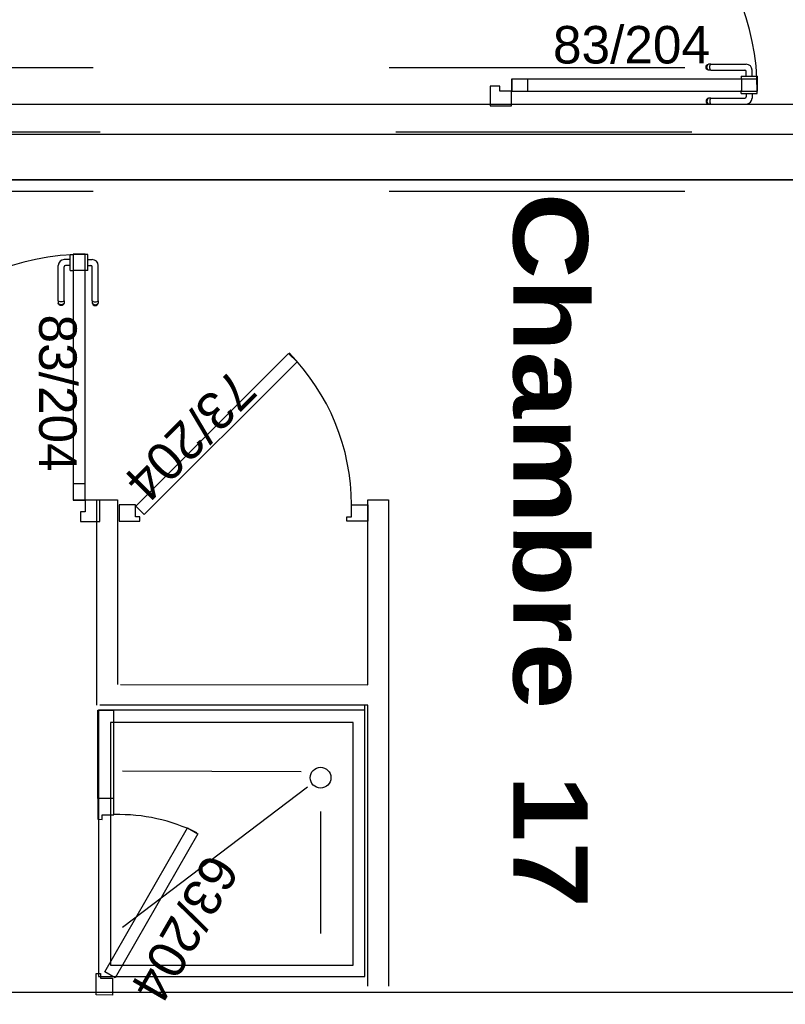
# Model space of a CAD drawing. Header units: millimetres. Extents: x -15 to 127, y -65 to 67.
# Tile 396 of 476: x 112.122 to 112.381, y 28.914 to 29.246. Entities that reach past the tile are written whole.
import ezdxf

# ---------------------------------------------------------------- set-up
doc = ezdxf.new("R2010")
doc.units = ezdxf.units.MM
doc.header["$MEASUREMENT"] = 0
doc.linetypes.add('PC_DASH_2', pattern=[0.125, 0.055556, -0.069444])
doc.layers.add('Calque 5', color=7, linetype='Continuous')
doc.styles.get("Standard").update_dxf_attribs({"font": 'BKANT.TTF'})

# ---------------------------------------------------------------- blocks, each defined once
blk = doc.blocks.new('PD_31392')
at = {"layer": 'Calque 5', "color": 0}
for p, q in [((44.60613, -37.75989), (44.60612, -37.75989)), ((44.60711, -37.75989), (44.60613, -37.75989)), ((44.60712, -37.75989), (44.60711, -37.75989)), ((44.60712, -37.76005), (44.60712, -37.75989)), ((44.60712, -37.76052), (44.60712, -37.76005)), ((44.60712, -37.76124), (44.60712, -37.76052)), ((44.60712, -37.76212), (44.60712, -37.76124)), ((44.60712, -37.76161), (44.60864, -37.76161)), ((44.60712, -37.76306), (44.60712, -37.76212)), ((44.60613, -37.7653), (44.60612, -37.7653)), ((44.60711, -37.7653), (44.60613, -37.7653)), ((44.60712, -37.7653), (44.60711, -37.7653)), ((44.60712, -37.76394), (44.60712, -37.76306)), ((44.60712, -37.76358), (44.60817, -37.76358)), ((44.60712, -37.76466), (44.60712, -37.76394)), ((44.60712, -37.76513), (44.60712, -37.76466)), ((44.60712, -37.7653), (44.60712, -37.76513)), ((44.60867, -37.77551), (44.60867, -37.76408)), ((44.61064, -37.77551), (44.61064, -37.76361)), ((44.60867, -37.77551), (44.60867, -37.77612)), ((44.60879, -37.77568), (44.60901, -37.77581)), ((44.60901, -37.77581), (44.60931, -37.7759)), ((44.60931, -37.7759), (44.60965, -37.77594)), ((44.60965, -37.77594), (44.61, -37.7759)), ((44.61, -37.7759), (44.6103, -37.77581)), ((44.6103, -37.77581), (44.61052, -37.77568)), ((44.61064, -37.77551), (44.61064, -37.77612)), ((44.60867, -37.77612), (44.60867, -37.77634)), ((44.60867, -37.77634), (44.60879, -37.77667)), ((44.60879, -37.77642), (44.60901, -37.77665)), ((44.60879, -37.77667), (44.60901, -37.77693)), ((44.60901, -37.77665), (44.60931, -37.77681)), ((44.60901, -37.77693), (44.60931, -37.77711)), ((44.60931, -37.77681), (44.60965, -37.77686)), ((44.60931, -37.77711), (44.60965, -37.77717)), ((44.60965, -37.77686), (44.61, -37.77681)), ((44.60965, -37.77717), (44.61, -37.77711)), ((44.61, -37.77681), (44.6103, -37.77665)), ((44.61, -37.77711), (44.6103, -37.77693)), ((44.6103, -37.77665), (44.61052, -37.77642)), ((44.6103, -37.77693), (44.61052, -37.77667)), ((44.61052, -37.77667), (44.61064, -37.77634)), ((44.61064, -37.77612), (44.61064, -37.77634))]:
    blk.add_line(p, q, dxfattribs=at)
for centre, radius in [((44.60864, -37.76361), 0.002), ((44.60817, -37.76408), 0.000501)]:
    blk.add_arc(centre, radius, 0, 90, dxfattribs=at)
blk = doc.blocks.new('PD_31393')
at = {"layer": 'Calque 5', "color": 0}
for p, q in [((44.60121, -37.76161), (44.59918, -37.76161)), ((44.60121, -37.76005), (44.60121, -37.75989)), ((44.60121, -37.75989), (44.60122, -37.75989)), ((44.60121, -37.76052), (44.60121, -37.76005)), ((44.60121, -37.76124), (44.60121, -37.76052)), ((44.60121, -37.76212), (44.60121, -37.76124)), ((44.60121, -37.76306), (44.60121, -37.76212)), ((44.60122, -37.75989), (44.6022, -37.75989)), ((44.6022, -37.75989), (44.60221, -37.75989)), ((44.59717, -37.77551), (44.59717, -37.76361)), ((44.59915, -37.77551), (44.59915, -37.76408)), ((44.60121, -37.76358), (44.59965, -37.76358)), ((44.60121, -37.76394), (44.60121, -37.76306)), ((44.60121, -37.76466), (44.60121, -37.76394)), ((44.60121, -37.76513), (44.60121, -37.76466)), ((44.60121, -37.7653), (44.60121, -37.76513)), ((44.60121, -37.7653), (44.60122, -37.7653)), ((44.60122, -37.7653), (44.6022, -37.7653)), ((44.6022, -37.7653), (44.60221, -37.7653)), ((44.59717, -37.77551), (44.59717, -37.77612)), ((44.59752, -37.77581), (44.59729, -37.77568)), ((44.59782, -37.7759), (44.59752, -37.77581)), ((44.59816, -37.77594), (44.59782, -37.7759)), ((44.5985, -37.7759), (44.59816, -37.77594)), ((44.5988, -37.77581), (44.5985, -37.7759)), ((44.59903, -37.77568), (44.5988, -37.77581)), ((44.59915, -37.77551), (44.59915, -37.77612)), ((44.59717, -37.77612), (44.59717, -37.77634)), ((44.59729, -37.77667), (44.59717, -37.77634)), ((44.59752, -37.77665), (44.59729, -37.77642)), ((44.59752, -37.77693), (44.59729, -37.77667)), ((44.59782, -37.77681), (44.59752, -37.77665)), ((44.59782, -37.77711), (44.59752, -37.77693)), ((44.59816, -37.77686), (44.59782, -37.77681)), ((44.59816, -37.77717), (44.59782, -37.77711)), ((44.5985, -37.77681), (44.59816, -37.77686)), ((44.5985, -37.77711), (44.59816, -37.77717)), ((44.5988, -37.77665), (44.5985, -37.77681)), ((44.5988, -37.77693), (44.5985, -37.77711)), ((44.59903, -37.77642), (44.5988, -37.77665)), ((44.59903, -37.77667), (44.5988, -37.77693)), ((44.59915, -37.77634), (44.59903, -37.77667)), ((44.59915, -37.77612), (44.59915, -37.77634))]:
    blk.add_line(p, q, dxfattribs=at)
for centre, radius in [((44.59918, -37.76361), 0.002), ((44.59965, -37.76408), 0.000501)]:
    blk.add_arc(centre, radius, 90, 180, dxfattribs=at)
blk = doc.blocks.new('PD_31396')
at = {"layer": 'Calque 5', "color": 0}
for points in [[(44.60223, -37.76515), (44.60624, -37.76515), (44.60624, -37.75979), (44.60223, -37.75979), (44.60223, -37.76515)], [(44.60223, -37.84279), (44.60624, -37.84279), (44.60624, -37.83744), (44.60223, -37.83744), (44.60223, -37.84279)]]:
    blk.add_lwpolyline(points, dxfattribs=at)
blk = doc.blocks.new('PD_31797')
at = {"layer": 'Calque 5', "color": 0}
for p, q in [((44.82793, -37.70454), (44.82793, -37.70453)), ((44.82793, -37.70552), (44.82793, -37.70454)), ((44.82793, -37.70553), (44.82793, -37.70552)), ((44.82793, -37.70553), (44.82809, -37.70553)), ((44.82809, -37.70553), (44.82856, -37.70553)), ((44.82856, -37.70553), (44.82928, -37.70553)), ((44.82928, -37.70553), (44.83016, -37.70553)), ((44.82965, -37.70553), (44.82965, -37.70658)), ((44.83016, -37.70553), (44.8311, -37.70553)), ((44.8311, -37.70553), (44.83199, -37.70553)), ((44.83162, -37.70553), (44.83162, -37.70705)), ((44.83199, -37.70553), (44.8327, -37.70553)), ((44.8327, -37.70553), (44.83317, -37.70553)), ((44.83317, -37.70553), (44.83334, -37.70553)), ((44.83334, -37.70454), (44.83334, -37.70453)), ((44.83334, -37.70552), (44.83334, -37.70454)), ((44.83334, -37.70553), (44.83334, -37.70552)), ((44.81612, -37.70773), (44.81606, -37.70807)), ((44.81606, -37.70807), (44.81612, -37.70841)), ((44.81629, -37.70742), (44.81612, -37.70773)), ((44.81612, -37.70841), (44.81629, -37.70871)), ((44.81656, -37.7072), (44.81629, -37.70742)), ((44.81629, -37.70871), (44.81656, -37.70893)), ((44.81642, -37.70773), (44.81636, -37.70807)), ((44.81636, -37.70807), (44.81642, -37.70841)), ((44.81657, -37.70742), (44.81642, -37.70773)), ((44.81642, -37.70841), (44.81657, -37.70871)), ((44.81688, -37.70708), (44.81656, -37.7072)), ((44.81656, -37.70893), (44.81688, -37.70905)), ((44.81681, -37.7072), (44.81657, -37.70742)), ((44.81657, -37.70871), (44.81681, -37.70893)), ((44.8171, -37.70708), (44.81688, -37.70708)), ((44.8171, -37.70905), (44.81688, -37.70905)), ((44.81772, -37.70708), (44.8171, -37.70708)), ((44.81772, -37.70905), (44.8171, -37.70905)), ((44.81732, -37.70773), (44.81729, -37.70807)), ((44.81729, -37.70807), (44.81732, -37.70841)), ((44.81741, -37.70742), (44.81732, -37.70773)), ((44.81732, -37.70841), (44.81741, -37.70871)), ((44.81755, -37.7072), (44.81741, -37.70742)), ((44.81741, -37.70871), (44.81755, -37.70893)), ((44.81772, -37.70708), (44.82915, -37.70708)), ((44.81772, -37.70905), (44.82962, -37.70905))]:
    blk.add_line(p, q, dxfattribs=at)
for centre, radius in [((44.82915, -37.70658), 0.000501), ((44.82962, -37.70705), 0.002)]:
    blk.add_arc(centre, radius, 270, 0, dxfattribs=at)
blk = doc.blocks.new('PD_31798')
at = {"layer": 'Calque 5', "color": 0}
for p, q in [((44.81612, -37.69623), (44.81629, -37.69593)), ((44.81629, -37.69593), (44.81656, -37.69571)), ((44.81642, -37.69623), (44.81657, -37.69593)), ((44.81656, -37.69571), (44.81688, -37.69559)), ((44.81657, -37.69593), (44.81681, -37.69571)), ((44.8171, -37.69559), (44.81688, -37.69559)), ((44.81772, -37.69559), (44.8171, -37.69559)), ((44.81732, -37.69623), (44.81741, -37.69593)), ((44.81741, -37.69593), (44.81755, -37.69571)), ((44.81772, -37.69559), (44.82962, -37.69559)), ((44.81606, -37.69658), (44.81612, -37.69623)), ((44.81612, -37.69692), (44.81606, -37.69658)), ((44.81629, -37.69722), (44.81612, -37.69692)), ((44.81656, -37.69744), (44.81629, -37.69722)), ((44.81636, -37.69658), (44.81642, -37.69623)), ((44.81642, -37.69692), (44.81636, -37.69658)), ((44.81657, -37.69722), (44.81642, -37.69692)), ((44.81688, -37.69756), (44.81656, -37.69744)), ((44.81681, -37.69744), (44.81657, -37.69722)), ((44.8171, -37.69756), (44.81688, -37.69756)), ((44.81772, -37.69756), (44.8171, -37.69756)), ((44.81729, -37.69658), (44.81732, -37.69623)), ((44.81732, -37.69692), (44.81729, -37.69658)), ((44.81741, -37.69722), (44.81732, -37.69692)), ((44.81755, -37.69744), (44.81741, -37.69722)), ((44.81772, -37.69756), (44.82915, -37.69756)), ((44.82965, -37.69962), (44.82965, -37.69806)), ((44.83162, -37.69962), (44.83162, -37.69759)), ((44.82793, -37.69962), (44.82809, -37.69962)), ((44.82793, -37.69962), (44.82793, -37.69963)), ((44.82793, -37.69963), (44.82793, -37.70061)), ((44.82793, -37.70061), (44.82793, -37.70062)), ((44.82809, -37.69962), (44.82856, -37.69962)), ((44.82856, -37.69962), (44.82928, -37.69962)), ((44.82928, -37.69962), (44.83016, -37.69962)), ((44.83016, -37.69962), (44.8311, -37.69962)), ((44.8311, -37.69962), (44.83199, -37.69962)), ((44.83199, -37.69962), (44.8327, -37.69962)), ((44.8327, -37.69962), (44.83317, -37.69962)), ((44.83317, -37.69962), (44.83334, -37.69962)), ((44.83334, -37.69962), (44.83334, -37.69963)), ((44.83334, -37.69963), (44.83334, -37.70061)), ((44.83334, -37.70061), (44.83334, -37.70062))]:
    blk.add_line(p, q, dxfattribs=at)
for centre, radius in [((44.82962, -37.69759), 0.002), ((44.82915, -37.69806), 0.000501)]:
    blk.add_arc(centre, radius, 0, 90, dxfattribs=at)
blk = doc.blocks.new('PD_31796')
at = {"layer": 'Calque 5'}
for name in ['PD_31798', 'PD_31797']:
    blk.add_blockref(name, (0, 0), dxfattribs=at)
blk = doc.blocks.new('PD_31800')
at = {"layer": 'Calque 5', "color": 0}
for p, q in [((44.74316, -37.62312), (44.74316, -37.61432)), ((44.74316, -37.61432), (44.75037, -37.61432)), ((44.75037, -37.62153), (44.75037, -37.61432))]:
    blk.add_line(p, q, dxfattribs=at)
blk.add_lwpolyline([(44.75037, -37.62153), (44.74636, -37.62153), (44.74636, -37.62312), (44.74316, -37.62312), (44.74316, -37.62153)], dxfattribs=at)
blk = doc.blocks.new('PD_31801')
at = {"layer": 'Calque 5', "color": 0}
for points in [[(44.75043, -37.70065), (44.75043, -37.70465), (44.75579, -37.70465), (44.75579, -37.70065), (44.75043, -37.70065)], [(44.82808, -37.70065), (44.82808, -37.70465), (44.83343, -37.70465), (44.83343, -37.70065), (44.82808, -37.70065)]]:
    blk.add_lwpolyline(points, dxfattribs=at)
blk = doc.blocks.new('PD_31799')
at = {"layer": 'Calque 5', "color": 0}
blk.add_line((44.74316, -37.70966), (44.75037, -37.70966), dxfattribs=at)
for points in [[(44.83348, -37.70465), (44.83348, -37.70065), (44.75037, -37.70065), (44.75037, -37.70465), (44.83348, -37.70465)], [(44.74636, -37.70465), (44.74636, -37.70306), (44.74316, -37.70306), (44.74316, -37.70966), (44.75037, -37.70966), (44.75037, -37.70465), (44.74636, -37.70465)]]:
    blk.add_lwpolyline(points, dxfattribs=at)
blk.add_arc((44.75037, -37.70465), 0.083, 0, 90, dxfattribs=at)
at = {"layer": 'Calque 5'}
for name in ['PD_31800', 'PD_31801']:
    blk.add_blockref(name, (0, 0), dxfattribs=at)
blk = doc.blocks.new('PD_32738')
at = {"layer": 'Calque 5', "color": 0}
for p, q in [((44.60613, -37.75989), (44.60612, -37.75989)), ((44.60711, -37.75989), (44.60613, -37.75989)), ((44.60712, -37.75989), (44.60711, -37.75989)), ((44.60712, -37.76005), (44.60712, -37.75989)), ((44.60712, -37.76052), (44.60712, -37.76005)), ((44.60712, -37.76124), (44.60712, -37.76052)), ((44.60712, -37.76212), (44.60712, -37.76124)), ((44.60712, -37.76161), (44.60864, -37.76161)), ((44.60712, -37.76306), (44.60712, -37.76212)), ((44.60613, -37.7653), (44.60612, -37.7653)), ((44.60711, -37.7653), (44.60613, -37.7653)), ((44.60712, -37.7653), (44.60711, -37.7653)), ((44.60712, -37.76394), (44.60712, -37.76306)), ((44.60712, -37.76358), (44.60817, -37.76358)), ((44.60712, -37.76466), (44.60712, -37.76394)), ((44.60712, -37.76513), (44.60712, -37.76466)), ((44.60712, -37.7653), (44.60712, -37.76513)), ((44.60867, -37.77551), (44.60867, -37.76408)), ((44.61064, -37.77551), (44.61064, -37.76361)), ((44.60867, -37.77551), (44.60867, -37.77612)), ((44.60879, -37.77568), (44.60901, -37.77581)), ((44.60901, -37.77581), (44.60931, -37.7759)), ((44.60931, -37.7759), (44.60965, -37.77594)), ((44.60965, -37.77594), (44.61, -37.7759)), ((44.61, -37.7759), (44.6103, -37.77581)), ((44.6103, -37.77581), (44.61052, -37.77568)), ((44.61064, -37.77551), (44.61064, -37.77612)), ((44.60867, -37.77612), (44.60867, -37.77634)), ((44.60867, -37.77634), (44.60879, -37.77667)), ((44.60879, -37.77642), (44.60901, -37.77665)), ((44.60879, -37.77667), (44.60901, -37.77693)), ((44.60901, -37.77665), (44.60931, -37.77681)), ((44.60901, -37.77693), (44.60931, -37.77711)), ((44.60931, -37.77681), (44.60965, -37.77686)), ((44.60931, -37.77711), (44.60965, -37.77717)), ((44.60965, -37.77686), (44.61, -37.77681)), ((44.60965, -37.77717), (44.61, -37.77711)), ((44.61, -37.77681), (44.6103, -37.77665)), ((44.61, -37.77711), (44.6103, -37.77693)), ((44.6103, -37.77665), (44.61052, -37.77642)), ((44.6103, -37.77693), (44.61052, -37.77667)), ((44.61052, -37.77667), (44.61064, -37.77634)), ((44.61064, -37.77612), (44.61064, -37.77634))]:
    blk.add_line(p, q, dxfattribs=at)
for centre, radius in [((44.60864, -37.76361), 0.002), ((44.60817, -37.76408), 0.000501)]:
    blk.add_arc(centre, radius, 0, 90, dxfattribs=at)
blk = doc.blocks.new('PD_32739')
at = {"layer": 'Calque 5', "color": 0}
for p, q in [((44.60121, -37.76161), (44.59918, -37.76161)), ((44.60121, -37.76005), (44.60121, -37.75989)), ((44.60121, -37.75989), (44.60122, -37.75989)), ((44.60121, -37.76052), (44.60121, -37.76005)), ((44.60121, -37.76124), (44.60121, -37.76052)), ((44.60121, -37.76212), (44.60121, -37.76124)), ((44.60121, -37.76306), (44.60121, -37.76212)), ((44.60122, -37.75989), (44.6022, -37.75989)), ((44.6022, -37.75989), (44.60221, -37.75989)), ((44.59717, -37.77551), (44.59717, -37.76361)), ((44.59915, -37.77551), (44.59915, -37.76408)), ((44.60121, -37.76358), (44.59965, -37.76358)), ((44.60121, -37.76394), (44.60121, -37.76306)), ((44.60121, -37.76466), (44.60121, -37.76394)), ((44.60121, -37.76513), (44.60121, -37.76466)), ((44.60121, -37.7653), (44.60121, -37.76513)), ((44.60121, -37.7653), (44.60122, -37.7653)), ((44.60122, -37.7653), (44.6022, -37.7653)), ((44.6022, -37.7653), (44.60221, -37.7653)), ((44.59717, -37.77551), (44.59717, -37.77612)), ((44.59752, -37.77581), (44.59729, -37.77568)), ((44.59782, -37.7759), (44.59752, -37.77581)), ((44.59816, -37.77594), (44.59782, -37.7759)), ((44.5985, -37.7759), (44.59816, -37.77594)), ((44.5988, -37.77581), (44.5985, -37.7759)), ((44.59903, -37.77568), (44.5988, -37.77581)), ((44.59915, -37.77551), (44.59915, -37.77612)), ((44.59717, -37.77612), (44.59717, -37.77634)), ((44.59729, -37.77667), (44.59717, -37.77634)), ((44.59752, -37.77665), (44.59729, -37.77642)), ((44.59752, -37.77693), (44.59729, -37.77667)), ((44.59782, -37.77681), (44.59752, -37.77665)), ((44.59782, -37.77711), (44.59752, -37.77693)), ((44.59816, -37.77686), (44.59782, -37.77681)), ((44.59816, -37.77717), (44.59782, -37.77711)), ((44.5985, -37.77681), (44.59816, -37.77686)), ((44.5985, -37.77711), (44.59816, -37.77717)), ((44.5988, -37.77665), (44.5985, -37.77681)), ((44.5988, -37.77693), (44.5985, -37.77711)), ((44.59903, -37.77642), (44.5988, -37.77665)), ((44.59903, -37.77667), (44.5988, -37.77693)), ((44.59915, -37.77634), (44.59903, -37.77667)), ((44.59915, -37.77612), (44.59915, -37.77634))]:
    blk.add_line(p, q, dxfattribs=at)
for centre, radius in [((44.59918, -37.76361), 0.002), ((44.59965, -37.76408), 0.000501)]:
    blk.add_arc(centre, radius, 90, 180, dxfattribs=at)
blk = doc.blocks.new('PD_32742')
at = {"layer": 'Calque 5', "color": 0}
for points in [[(44.60223, -37.76515), (44.60624, -37.76515), (44.60624, -37.75979), (44.60223, -37.75979), (44.60223, -37.76515)], [(44.60223, -37.84279), (44.60624, -37.84279), (44.60624, -37.83744), (44.60223, -37.83744), (44.60223, -37.84279)]]:
    blk.add_lwpolyline(points, dxfattribs=at)
blk = doc.blocks.new('PD_33143')
at = {"layer": 'Calque 5', "color": 0}
for p, q in [((44.82793, -37.70454), (44.82793, -37.70453)), ((44.82793, -37.70552), (44.82793, -37.70454)), ((44.82793, -37.70553), (44.82793, -37.70552)), ((44.82793, -37.70553), (44.82809, -37.70553)), ((44.82809, -37.70553), (44.82856, -37.70553)), ((44.82856, -37.70553), (44.82928, -37.70553)), ((44.82928, -37.70553), (44.83016, -37.70553)), ((44.82965, -37.70553), (44.82965, -37.70658)), ((44.83016, -37.70553), (44.8311, -37.70553)), ((44.8311, -37.70553), (44.83199, -37.70553)), ((44.83162, -37.70553), (44.83162, -37.70705)), ((44.83199, -37.70553), (44.8327, -37.70553)), ((44.8327, -37.70553), (44.83317, -37.70553)), ((44.83317, -37.70553), (44.83334, -37.70553)), ((44.83334, -37.70454), (44.83334, -37.70453)), ((44.83334, -37.70552), (44.83334, -37.70454)), ((44.83334, -37.70553), (44.83334, -37.70552)), ((44.81612, -37.70773), (44.81606, -37.70807)), ((44.81606, -37.70807), (44.81612, -37.70841)), ((44.81629, -37.70742), (44.81612, -37.70773)), ((44.81612, -37.70841), (44.81629, -37.70871)), ((44.81656, -37.7072), (44.81629, -37.70742)), ((44.81629, -37.70871), (44.81656, -37.70893)), ((44.81642, -37.70773), (44.81636, -37.70807)), ((44.81636, -37.70807), (44.81642, -37.70841)), ((44.81657, -37.70742), (44.81642, -37.70773)), ((44.81642, -37.70841), (44.81657, -37.70871)), ((44.81688, -37.70708), (44.81656, -37.7072)), ((44.81656, -37.70893), (44.81688, -37.70905)), ((44.81681, -37.7072), (44.81657, -37.70742)), ((44.81657, -37.70871), (44.81681, -37.70893)), ((44.8171, -37.70708), (44.81688, -37.70708)), ((44.8171, -37.70905), (44.81688, -37.70905)), ((44.81772, -37.70708), (44.8171, -37.70708)), ((44.81772, -37.70905), (44.8171, -37.70905)), ((44.81732, -37.70773), (44.81729, -37.70807)), ((44.81729, -37.70807), (44.81732, -37.70841)), ((44.81741, -37.70742), (44.81732, -37.70773)), ((44.81732, -37.70841), (44.81741, -37.70871)), ((44.81755, -37.7072), (44.81741, -37.70742)), ((44.81741, -37.70871), (44.81755, -37.70893)), ((44.81772, -37.70708), (44.82915, -37.70708)), ((44.81772, -37.70905), (44.82962, -37.70905))]:
    blk.add_line(p, q, dxfattribs=at)
for centre, radius in [((44.82915, -37.70658), 0.000501), ((44.82962, -37.70705), 0.002)]:
    blk.add_arc(centre, radius, 270, 0, dxfattribs=at)
blk = doc.blocks.new('PD_33144')
at = {"layer": 'Calque 5', "color": 0}
for p, q in [((44.81612, -37.69623), (44.81629, -37.69593)), ((44.81629, -37.69593), (44.81656, -37.69571)), ((44.81642, -37.69623), (44.81657, -37.69593)), ((44.81656, -37.69571), (44.81688, -37.69559)), ((44.81657, -37.69593), (44.81681, -37.69571)), ((44.8171, -37.69559), (44.81688, -37.69559)), ((44.81772, -37.69559), (44.8171, -37.69559)), ((44.81732, -37.69623), (44.81741, -37.69593)), ((44.81741, -37.69593), (44.81755, -37.69571)), ((44.81772, -37.69559), (44.82962, -37.69559)), ((44.81606, -37.69658), (44.81612, -37.69623)), ((44.81612, -37.69692), (44.81606, -37.69658)), ((44.81629, -37.69722), (44.81612, -37.69692)), ((44.81656, -37.69744), (44.81629, -37.69722)), ((44.81636, -37.69658), (44.81642, -37.69623)), ((44.81642, -37.69692), (44.81636, -37.69658)), ((44.81657, -37.69722), (44.81642, -37.69692)), ((44.81688, -37.69756), (44.81656, -37.69744)), ((44.81681, -37.69744), (44.81657, -37.69722)), ((44.8171, -37.69756), (44.81688, -37.69756)), ((44.81772, -37.69756), (44.8171, -37.69756)), ((44.81729, -37.69658), (44.81732, -37.69623)), ((44.81732, -37.69692), (44.81729, -37.69658)), ((44.81741, -37.69722), (44.81732, -37.69692)), ((44.81755, -37.69744), (44.81741, -37.69722)), ((44.81772, -37.69756), (44.82915, -37.69756)), ((44.82965, -37.69962), (44.82965, -37.69806)), ((44.83162, -37.69962), (44.83162, -37.69759)), ((44.82793, -37.69962), (44.82809, -37.69962)), ((44.82793, -37.69962), (44.82793, -37.69963)), ((44.82793, -37.69963), (44.82793, -37.70061)), ((44.82793, -37.70061), (44.82793, -37.70062)), ((44.82809, -37.69962), (44.82856, -37.69962)), ((44.82856, -37.69962), (44.82928, -37.69962)), ((44.82928, -37.69962), (44.83016, -37.69962)), ((44.83016, -37.69962), (44.8311, -37.69962)), ((44.8311, -37.69962), (44.83199, -37.69962)), ((44.83199, -37.69962), (44.8327, -37.69962)), ((44.8327, -37.69962), (44.83317, -37.69962)), ((44.83317, -37.69962), (44.83334, -37.69962)), ((44.83334, -37.69962), (44.83334, -37.69963)), ((44.83334, -37.69963), (44.83334, -37.70061)), ((44.83334, -37.70061), (44.83334, -37.70062))]:
    blk.add_line(p, q, dxfattribs=at)
for centre, radius in [((44.82962, -37.69759), 0.002), ((44.82915, -37.69806), 0.000501)]:
    blk.add_arc(centre, radius, 0, 90, dxfattribs=at)
blk = doc.blocks.new('PD_33142')
at = {"layer": 'Calque 5'}
for name in ['PD_33144', 'PD_33143']:
    blk.add_blockref(name, (0, 0), dxfattribs=at)
blk = doc.blocks.new('PD_33146')
at = {"layer": 'Calque 5', "color": 0}
for p, q in [((44.74316, -37.62312), (44.74316, -37.61432)), ((44.74316, -37.61432), (44.75037, -37.61432)), ((44.75037, -37.62153), (44.75037, -37.61432))]:
    blk.add_line(p, q, dxfattribs=at)
blk.add_lwpolyline([(44.75037, -37.62153), (44.74636, -37.62153), (44.74636, -37.62312), (44.74316, -37.62312), (44.74316, -37.62153)], dxfattribs=at)
blk = doc.blocks.new('PD_33147')
at = {"layer": 'Calque 5', "color": 0}
for points in [[(44.75043, -37.70065), (44.75043, -37.70465), (44.75579, -37.70465), (44.75579, -37.70065), (44.75043, -37.70065)], [(44.82808, -37.70065), (44.82808, -37.70465), (44.83343, -37.70465), (44.83343, -37.70065), (44.82808, -37.70065)]]:
    blk.add_lwpolyline(points, dxfattribs=at)
blk = doc.blocks.new('PD_33145')
at = {"layer": 'Calque 5', "color": 0}
blk.add_line((44.74316, -37.70966), (44.75037, -37.70966), dxfattribs=at)
for points in [[(44.83348, -37.70465), (44.83348, -37.70065), (44.75037, -37.70065), (44.75037, -37.70465), (44.83348, -37.70465)], [(44.74636, -37.70465), (44.74636, -37.70306), (44.74316, -37.70306), (44.74316, -37.70966), (44.75037, -37.70966), (44.75037, -37.70465), (44.74636, -37.70465)]]:
    blk.add_lwpolyline(points, dxfattribs=at)
blk.add_arc((44.75037, -37.70465), 0.083, 0, 90, dxfattribs=at)
at = {"layer": 'Calque 5'}
for name in ['PD_33146', 'PD_33147']:
    blk.add_blockref(name, (0, 0), dxfattribs=at)

msp = doc.modelspace()

# ---------------------------------------------------------------- linework, layer by layer
at = {"layer": 'Calque 5', "color": 0, "linetype": 'PC_DASH_2'}
for p, q in [((112.54729, 29.23001), (111.22321, 29.23001)), ((112.54729, 29.23001), (111.22321, 29.23001)), ((112.54963, 29.20825), (111.22317, 29.20825)), ((112.54963, 29.20825), (111.22317, 29.20825)), ((112.54729, 29.18813), (111.22321, 29.18813)), ((112.54729, 29.18813), (111.22321, 29.18813))]:
    msp.add_line(p, q, dxfattribs=at)
at = {"layer": 'Calque 5', "color": 0}
for p, q in [((112.14852, 29.01455), (112.14851, 29.08404)), ((112.14851, 29.08404), (112.15551, 29.08404)), ((112.14852, 29.01455), (112.14851, 29.08404)), ((112.14851, 29.08404), (112.15551, 29.08404)), ((112.1496, 29.07672), (112.1496, 29.08393)), ((112.1496, 29.07672), (112.1496, 29.08393)), ((112.15551, 29.08404), (112.15552, 29.02154)), ((112.15551, 29.08404), (112.15552, 29.02154)), ((112.24011, 29.02153), (112.2401, 29.08404)), ((112.2401, 29.08404), (112.2471, 29.08404)), ((112.24011, 29.02153), (112.2401, 29.08404)), ((112.2401, 29.08404), (112.2471, 29.08404)), ((112.2471, 29.08404), (112.24712, 28.91966)), ((112.2471, 29.08404), (112.24712, 28.91966)), ((112.15652, 29.02154), (112.24011, 29.02153)), ((112.15652, 29.02154), (112.24011, 29.02153)), ((112.24011, 29.01455), (112.14952, 29.01455)), ((112.24011, 29.01455), (112.14952, 29.01455)), ((112.23916, 29.00966), (112.23916, 29.01455)), ((112.23916, 29.00966), (112.23916, 29.01455)), ((112.24012, 28.91966), (112.24011, 29.01455)), ((112.24012, 28.91966), (112.24011, 29.01455)), ((112.21759, 28.9921), (112.15728, 28.9923)), ((112.21759, 28.9921), (112.15728, 28.9923)), ((112.21971, 28.98686), (112.15728, 28.93949)), ((112.21971, 28.98686), (112.15728, 28.93949)), ((112.22416, 28.97863), (112.22416, 28.93749)), ((112.22416, 28.97863), (112.22416, 28.93749))]:
    msp.add_line(p, q, dxfattribs=at)
for points in [[(115.44151, 29.1921), (111.05061, 29.1921), (111.05061, 29.19079), (111.05061, 29.70111), (111.20672, 29.70111), (111.20672, 30.07369), (111.30118, 30.07369), (111.29987, 31.01694), (111.83119, 31.01038), (111.86005, 31.01825)], [(115.44151, 29.1921), (111.05061, 29.1921), (111.05061, 29.70111), (111.20672, 29.70111), (111.20672, 30.07369), (111.30118, 30.07369), (111.29987, 31.01694), (112.05683, 31.01825), (112.05683, 30.71389), (114.51269, 30.71389), (114.51269, 30.77686), (114.89052, 30.77686), (114.88527, 30.29934), (115.08468, 30.29934), (115.08468, 29.89002), (115.33131, 29.89527), (115.44151, 29.1921)], [(115.44151, 29.1921), (111.05061, 29.1921), (111.05061, 29.19079), (111.05061, 29.70111), (111.20672, 29.70111), (111.20672, 30.07369), (111.30118, 30.07369), (111.29987, 31.01694), (111.83119, 31.01038), (111.86005, 31.01825)], [(115.44151, 29.1921), (111.05061, 29.1921), (111.05061, 29.70111), (111.20672, 29.70111), (111.20672, 30.07369), (111.30118, 30.07369), (111.29987, 31.01694), (112.05683, 31.01825), (112.05683, 30.71389), (114.51269, 30.71389), (114.51269, 30.77686), (114.89052, 30.77686), (114.88527, 30.29934), (115.08468, 30.29934), (115.08468, 29.89002), (115.33131, 29.89527), (115.44151, 29.1921)], [(111.98569, 29.21757), (111.98569, 29.20757), (112.5265, 29.20757), (112.5265, 29.21757), (111.98569, 29.21757)], [(111.98569, 29.21757), (111.98569, 29.20757), (112.5265, 29.20757), (112.5265, 29.21757), (111.98569, 29.21757)], [(112.56584, 29.1921), (112.56584, 27.35807), (111.14638, 27.36332), (111.14638, 27.7359), (111.20672, 27.73065), (111.2041, 29.1921), (112.56584, 29.1921)], [(112.56584, 29.1921), (112.56584, 27.35807), (111.14638, 27.36332), (111.14638, 27.7359), (111.20672, 27.73065), (111.2041, 29.1921), (112.56584, 29.1921)], [(112.1446, 29.16703), (112.14059, 29.16703), (112.14059, 29.08393), (112.1446, 29.08393), (112.1446, 29.16703)], [(112.1446, 29.16703), (112.14059, 29.16703), (112.14059, 29.08393), (112.1446, 29.08393), (112.1446, 29.16703)], [(112.16458, 29.07903), (112.16175, 29.08186), (112.21337, 29.13348), (112.2162, 29.13065), (112.16458, 29.07903)], [(112.16458, 29.07903), (112.16175, 29.08186), (112.21337, 29.13348), (112.2162, 29.13065), (112.16458, 29.07903)], [(112.1446, 29.07992), (112.14301, 29.07992), (112.14301, 29.07672), (112.1496, 29.07672), (112.1496, 29.08393), (112.1446, 29.08393), (112.1446, 29.07992)], [(112.1446, 29.07992), (112.14301, 29.07992), (112.14301, 29.07672), (112.1496, 29.07672), (112.1496, 29.08393), (112.1446, 29.08393), (112.1446, 29.07992)], [(112.15609, 29.08229), (112.15609, 29.07679), (112.16309, 29.07679), (112.16309, 29.07829), (112.16159, 29.07829), (112.16159, 29.08229), (112.15609, 29.08229)], [(112.15609, 29.08229), (112.15609, 29.07679), (112.16309, 29.07679), (112.16309, 29.07829), (112.16159, 29.07829), (112.16159, 29.08229), (112.15609, 29.08229)], [(112.24009, 29.08229), (112.24009, 29.07679), (112.23309, 29.07679), (112.23309, 29.07829), (112.23459, 29.07829), (112.23459, 29.08229), (112.24009, 29.08229)], [(112.24009, 29.08229), (112.24009, 29.07679), (112.23309, 29.07679), (112.23309, 29.07829), (112.23459, 29.07829), (112.23459, 29.08229), (112.24009, 29.08229)], [(112.15416, 29.01292), (112.15416, 28.98303), (112.14884, 28.98303), (112.14884, 29.01292), (112.15416, 29.01292)], [(112.15416, 29.01292), (112.15416, 28.98303), (112.14884, 28.98303), (112.14884, 29.01292), (112.15416, 29.01292)], [(112.23916, 29.01292), (112.14916, 29.01292), (112.14916, 28.92292), (112.23916, 28.92292), (112.23916, 29.01292)], [(112.23916, 29.01292), (112.14916, 29.01292), (112.14916, 28.92292), (112.23916, 28.92292), (112.23916, 29.01292)], [(112.23518, 29.00875), (112.15314, 29.00875), (112.15314, 28.92675), (112.23518, 28.92675), (112.23518, 29.00875)], [(112.23518, 29.00875), (112.15314, 29.00875), (112.15314, 28.92675), (112.23518, 28.92675), (112.23518, 29.00875)], [(112.15434, 28.98302), (112.14884, 28.98303), (112.14884, 28.97603), (112.15034, 28.97602), (112.15034, 28.97752), (112.15434, 28.97752), (112.15434, 28.98302)], [(112.15434, 28.98302), (112.14884, 28.98303), (112.14884, 28.97603), (112.15034, 28.97602), (112.15034, 28.97752), (112.15434, 28.97752), (112.15434, 28.98302)], [(112.15473, 28.92247), (112.15127, 28.92447), (112.17925, 28.97315), (112.18272, 28.97115), (112.15473, 28.92247)], [(112.15473, 28.92247), (112.15127, 28.92447), (112.17925, 28.97315), (112.18272, 28.97115), (112.15473, 28.92247)], [(112.15383, 28.91666), (112.14832, 28.91669), (112.14829, 28.92394), (112.14979, 28.92393), (112.1498, 28.92238), (112.1538, 28.92236), (112.15383, 28.91666)], [(112.15383, 28.91666), (112.14832, 28.91669), (112.14829, 28.92394), (112.14979, 28.92393), (112.1498, 28.92238), (112.1538, 28.92236), (112.15383, 28.91666)], [(112.02324, 28.90758), (112.02324, 28.91758), (112.52577, 28.91758), (112.52577, 28.90758), (112.02324, 28.90758)], [(112.02324, 28.90758), (112.02324, 28.91758), (112.52577, 28.91758), (112.52577, 28.90758), (112.02324, 28.90758)]]:
    msp.add_lwpolyline(points, dxfattribs=at)
msp.add_circle((112.22416, 28.9901), 0.0035, dxfattribs=at)
msp.add_circle((112.22416, 28.9901), 0.0035, dxfattribs=at)
for centre, radius, start, end in [((112.1446, 29.08393), 0.083, 90, 180), ((112.1446, 29.08393), 0.083, 90, 180), ((112.16159, 29.08229), 0.073, 0, 44.6671), ((112.16159, 29.08229), 0.073, 0, 44.6671), ((112.15591, 28.91764), 0.06, 63.8406, 91.3417), ((112.15591, 28.91764), 0.06, 63.8406, 91.3417)]:
    msp.add_arc(centre, radius, start, end, dxfattribs=at)

# ---------------------------------------------------------------- block references
at = {"layer": 'Calque 5'}
for name in ['PD_31799', 'PD_33145', 'PD_31796', 'PD_33142', 'PD_31393', 'PD_32739', 'PD_31396', 'PD_32742', 'PD_31392', 'PD_32738']:
    msp.add_blockref(name, (67.53836, 66.92678), dxfattribs=at)

# ---------------------------------------------------------------- texts
at = {"layer": 'Calque 5', "color": 0, "attachment_point": 1}
for s, insert, char_height, width in [('{\\fArial Black|b0|i0|c0|p34;Local ménage\\H1.573X; \\H0.6359X;\\P5,45 m2\\H1.268X; }', (112.20528, 29.44816), 0.0251722, 0.2645833), ('{\\fArial Black|b0|i0|c0|p34;Local ménage\\H1.573X; \\H0.6359X;\\P5,45 m2\\H1.268X; }', (112.20528, 29.44816), 0.0251722, 0.2645833), ('{\\fArial|b0|i0|c0|p34;\\W0.98;83/204}', (112.30269, 29.24411), 0.012678, 0.0529167), ('{\\fArial|b0|i0|c0|p34;\\W0.98;83/204}', (112.30269, 29.24411), 0.012678, 0.0529167)]:
    msp.add_mtext(s, dxfattribs=dict(at, insert=insert, char_height=char_height, width=width))
for s, insert, char_height, width, rotation in [('{\\fArial Black|b0|i0|c0|p34;Chambre  17}', (112.31447, 29.18773), 0.0251722, 0.2469444, 270), ('{\\fArial Black|b0|i0|c0|p34;Chambre  17}', (112.31447, 29.18773), 0.0251722, 0.2469444, 270), ('{\\fArial|b0|i0|c0|p34;\\W0.98; 83/204}', (112.14173, 29.1466), 0.012678, 0.0529167, 270), ('{\\fArial|b0|i0|c0|p34;\\W0.98; 83/204}', (112.14173, 29.1466), 0.012678, 0.0529167, 270), ('{\\fArial|b0|i0|c0|p34;\\W0.98;73/204}', (112.20343, 29.11984), 0.012678, 0.0529167, 225), ('{\\fArial|b0|i0|c0|p34;\\W0.98;73/204}', (112.20343, 29.11984), 0.012678, 0.0529167, 225), ('{\\fArial|b0|i0|c0|p34;\\W0.98;63/204}', (112.19711, 28.95886), 0.012678, 0.0529167, 240), ('{\\fArial|b0|i0|c0|p34;\\W0.98;63/204}', (112.19711, 28.95886), 0.012678, 0.0529167, 240)]:
    msp.add_mtext(s, dxfattribs=dict(at, insert=insert, char_height=char_height, width=width, rotation=rotation))

doc.saveas('drawing.dxf')
